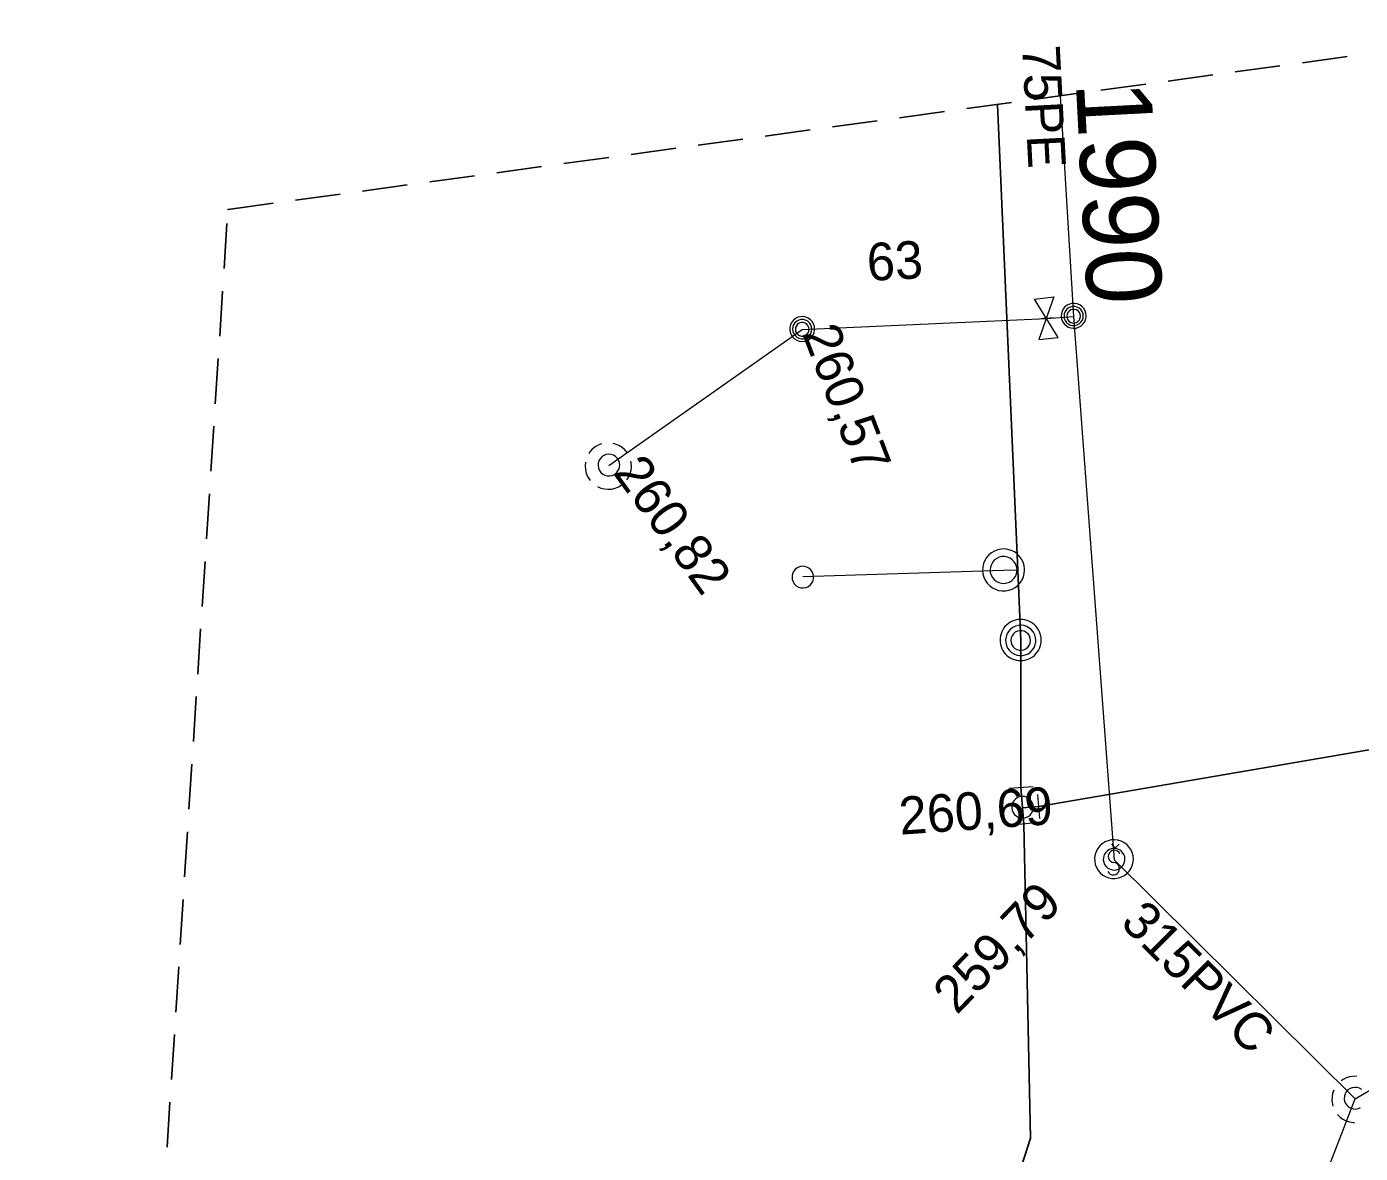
# Model space of a CAD drawing. Extents: x -732074 to -731966, y -1048695 to -1047982.
# Drawn here: x -732054.59 to -732026.25, y -1048006.11 to -1047982.16 of the extents above; entities that cross this region are included whole.
import ezdxf

# ---------------------------------------------------------------- set-up
doc = ezdxf.new("R2010")
doc.units = 0
doc.header["$LTSCALE"] = 0.32
doc.linetypes.add('MEDIUM_DASHED', pattern=[4.5, 3, -1.5])
doc.layers.add('1', color=7, linetype='Continuous')
for name, color, linetype, lineweight in [('18', 7, 'Continuous', 13), ('20', 7, 'Continuous', 13), ('21', 7, 'Continuous', 13), ('50', 7, 'Continuous', 13), ('63', 7, 'MEDIUM_DASHED', 25), ('8', 7, 'Continuous', 13)]:
    doc.layers.add(name, color=color, linetype=linetype, lineweight=lineweight)

msp = doc.modelspace()

# ---------------------------------------------------------------- linework, layer by layer
at = {"layer": '18'}
for q in [(-732032.773, -1047988.343), (-732033.071, -1047988.374)]:
    msp.add_line((-732032.922, -1047988.359), q, dxfattribs=at)
for points in [[(-732032.671, -1047988.769), (-732033.173, -1047987.949), (-732032.761, -1047987.906), (-732033.083, -1047988.812)], [(-732032.076, -1047988.307), (-732032.081, -1047988.251), (-732032.098, -1047988.198), (-732032.127, -1047988.149), (-732032.166, -1047988.108), (-732032.212, -1047988.076), (-732032.264, -1047988.054), (-732032.319, -1047988.043), (-732032.375, -1047988.045), (-732032.429, -1047988.058), (-732032.48, -1047988.083), (-732032.525, -1047988.118), (-732032.561, -1047988.161), (-732032.586, -1047988.211), (-732032.601, -1047988.266), (-732032.603, -1047988.322), (-732032.595, -1047988.377), (-732032.574, -1047988.43), (-732032.543, -1047988.476), (-732032.502, -1047988.515), (-732032.455, -1047988.545), (-732032.402, -1047988.564), (-732032.346, -1047988.571), (-732032.289, -1047988.567), (-732032.235, -1047988.55), (-732032.186, -1047988.523), (-732032.145, -1047988.485), (-732032.112, -1047988.44), (-732032.088, -1047988.389), (-732032.076, -1047988.334)], [(-732037.845, -1047988.587), (-732037.851, -1047988.531), (-732037.868, -1047988.478), (-732037.897, -1047988.429), (-732037.935, -1047988.388), (-732037.981, -1047988.356), (-732038.033, -1047988.334), (-732038.088, -1047988.323), (-732038.144, -1047988.325), (-732038.199, -1047988.338), (-732038.25, -1047988.363), (-732038.294, -1047988.398), (-732038.33, -1047988.441), (-732038.355, -1047988.491), (-732038.37, -1047988.546), (-732038.373, -1047988.602), (-732038.364, -1047988.657), (-732038.343, -1047988.71), (-732038.312, -1047988.756), (-732038.272, -1047988.795), (-732038.224, -1047988.825), (-732038.171, -1047988.844), (-732038.115, -1047988.851), (-732038.059, -1047988.847), (-732038.005, -1047988.83), (-732037.956, -1047988.803), (-732037.914, -1047988.765), (-732037.881, -1047988.72), (-732037.858, -1047988.669), (-732037.846, -1047988.614)], [(-732032.135, -1047988.31), (-732032.141, -1047988.261), (-732032.159, -1047988.215), (-732032.186, -1047988.174), (-732032.223, -1047988.141), (-732032.267, -1047988.119), (-732032.316, -1047988.107), (-732032.365, -1047988.107), (-732032.413, -1047988.119), (-732032.456, -1047988.142), (-732032.494, -1047988.175), (-732032.522, -1047988.216), (-732032.539, -1047988.263), (-732032.544, -1047988.312), (-732032.538, -1047988.361), (-732032.52, -1047988.407), (-732032.492, -1047988.447), (-732032.455, -1047988.48), (-732032.411, -1047988.502), (-732032.362, -1047988.514), (-732032.313, -1047988.513), (-732032.265, -1047988.501), (-732032.222, -1047988.477), (-732032.184, -1047988.444), (-732032.157, -1047988.403), (-732032.141, -1047988.356)], [(-732032.194, -1047988.314), (-732032.2, -1047988.272), (-732032.217, -1047988.234), (-732032.245, -1047988.203), (-732032.279, -1047988.18), (-732032.32, -1047988.169), (-732032.362, -1047988.169), (-732032.402, -1047988.181), (-732032.436, -1047988.204), (-732032.463, -1047988.236), (-732032.48, -1047988.274), (-732032.485, -1047988.315), (-732032.48, -1047988.357), (-732032.462, -1047988.394), (-732032.434, -1047988.426), (-732032.397, -1047988.448), (-732032.358, -1047988.459), (-732032.316, -1047988.458), (-732032.276, -1047988.445), (-732032.242, -1047988.422), (-732032.215, -1047988.389), (-732032.199, -1047988.351)], [(-732037.904, -1047988.59), (-732037.91, -1047988.541), (-732037.928, -1047988.495), (-732037.956, -1047988.454), (-732037.993, -1047988.421), (-732038.037, -1047988.399), (-732038.085, -1047988.387), (-732038.134, -1047988.387), (-732038.182, -1047988.399), (-732038.226, -1047988.422), (-732038.263, -1047988.455), (-732038.291, -1047988.496), (-732038.308, -1047988.543), (-732038.314, -1047988.592), (-732038.307, -1047988.641), (-732038.289, -1047988.687), (-732038.261, -1047988.727), (-732038.224, -1047988.76), (-732038.18, -1047988.782), (-732038.131, -1047988.794), (-732038.082, -1047988.793), (-732038.034, -1047988.781), (-732037.991, -1047988.757), (-732037.954, -1047988.724), (-732037.926, -1047988.683), (-732037.91, -1047988.636)], [(-732037.963, -1047988.594), (-732037.969, -1047988.552), (-732037.986, -1047988.514), (-732038.014, -1047988.483), (-732038.049, -1047988.46), (-732038.089, -1047988.449), (-732038.131, -1047988.449), (-732038.171, -1047988.461), (-732038.206, -1047988.484), (-732038.233, -1047988.516), (-732038.25, -1047988.554), (-732038.255, -1047988.595), (-732038.249, -1047988.637), (-732038.231, -1047988.674), (-732038.203, -1047988.706), (-732038.167, -1047988.728), (-732038.127, -1047988.739), (-732038.085, -1047988.738), (-732038.045, -1047988.725), (-732038.011, -1047988.702), (-732037.984, -1047988.669), (-732037.968, -1047988.631)], [(-732041.988, -1047991.479), (-732041.994, -1047991.427), (-732042.012, -1047991.377), (-732042.04, -1047991.333), (-732042.078, -1047991.296), (-732042.123, -1047991.269), (-732042.173, -1047991.253), (-732042.225, -1047991.248), (-732042.277, -1047991.255), (-732042.326, -1047991.274), (-732042.37, -1047991.304), (-732042.405, -1047991.343), (-732042.431, -1047991.388), (-732042.446, -1047991.439), (-732042.449, -1047991.491), (-732042.441, -1047991.543), (-732042.42, -1047991.591), (-732042.39, -1047991.634), (-732042.35, -1047991.669), (-732042.304, -1047991.693), (-732042.253, -1047991.707), (-732042.201, -1047991.709), (-732042.149, -1047991.699), (-732042.101, -1047991.677), (-732042.059, -1047991.645), (-732042.026, -1047991.605), (-732042.002, -1047991.558), (-732041.99, -1047991.507)], [(-732031.071, -1047999.857), (-732031.078, -1047999.787), (-732031.096, -1047999.719), (-732031.125, -1047999.655), (-732031.164, -1047999.597), (-732031.213, -1047999.547), (-732031.27, -1047999.505), (-732031.333, -1047999.474), (-732031.4, -1047999.454), (-732031.47, -1047999.445), (-732031.54, -1047999.449), (-732031.608, -1047999.464), (-732031.673, -1047999.491), (-732031.733, -1047999.529), (-732031.785, -1047999.576), (-732031.828, -1047999.631), (-732031.862, -1047999.693), (-732031.884, -1047999.76), (-732031.895, -1047999.829), (-732031.892, -1047999.899), (-732031.88, -1047999.968), (-732031.856, -1048000.034), (-732031.82, -1048000.095), (-732031.775, -1048000.148), (-732031.721, -1048000.194), (-732031.661, -1048000.229), (-732031.595, -1048000.254), (-732031.526, -1048000.267), (-732031.456, -1048000.268), (-732031.386, -1048000.257), (-732031.32, -1048000.235), (-732031.258, -1048000.201), (-732031.203, -1048000.158), (-732031.156, -1048000.106), (-732031.118, -1048000.046), (-732031.091, -1047999.981), (-732031.076, -1047999.913)], [(-732031.249, -1047999.859), (-732031.255, -1047999.807), (-732031.272, -1047999.757), (-732031.301, -1047999.713), (-732031.339, -1047999.676), (-732031.384, -1047999.649), (-732031.434, -1047999.633), (-732031.486, -1047999.628), (-732031.538, -1047999.635), (-732031.587, -1047999.654), (-732031.63, -1047999.684), (-732031.666, -1047999.723), (-732031.692, -1047999.768), (-732031.706, -1047999.819), (-732031.71, -1047999.871), (-732031.701, -1047999.923), (-732031.681, -1047999.971), (-732031.651, -1048000.014), (-732031.611, -1048000.049), (-732031.565, -1048000.073), (-732031.514, -1048000.087), (-732031.462, -1048000.089), (-732031.41, -1048000.079), (-732031.362, -1048000.057), (-732031.32, -1048000.025), (-732031.287, -1047999.985), (-732031.263, -1047999.938), (-732031.25, -1047999.887)]]:
    msp.add_lwpolyline(points, close=True, dxfattribs=at)
for points in [[(-732042.372, -1047991.027), (-732042.443, -1047991.055), (-732042.51, -1047991.094), (-732042.57, -1047991.142), (-732042.621, -1047991.199), (-732042.645, -1047991.233)], [(-732041.831, -1047991.21), (-732041.881, -1047991.152), (-732041.939, -1047991.102), (-732042.004, -1047991.061), (-732042.075, -1047991.032), (-732042.124, -1047991.018)], [(-732042.717, -1047991.419), (-732042.723, -1047991.496), (-732042.718, -1047991.573), (-732042.701, -1047991.648), (-732042.672, -1047991.719), (-732042.632, -1047991.785), (-732042.616, -1047991.807)], [(-732041.836, -1047991.796), (-732041.795, -1047991.731), (-732041.764, -1047991.661), (-732041.745, -1047991.586), (-732041.737, -1047991.51), (-732041.742, -1047991.433), (-732041.748, -1047991.398)], [(-732042.459, -1047991.936), (-732042.389, -1047991.967), (-732042.314, -1047991.986), (-732042.238, -1047991.993), (-732042.161, -1047991.988), (-732042.086, -1047991.971), (-732042.014, -1047991.943), (-732041.954, -1047991.908)], [(-732031.355, -1047999.749), (-732031.375, -1047999.715), (-732031.405, -1047999.689), (-732031.441, -1047999.673), (-732031.48, -1047999.669), (-732031.519, -1047999.676), (-732031.553, -1047999.695), (-732031.581, -1047999.723), (-732031.598, -1047999.758), (-732031.606, -1047999.797), (-732031.6, -1047999.836), (-732031.583, -1047999.871), (-732031.557, -1047999.9), (-732031.522, -1047999.92), (-732031.483, -1047999.929)], [(-732031.532, -1047999.537), (-732031.462, -1047999.624), (-732031.373, -1047999.535)], [(-732031.615, -1048000.116), (-732031.593, -1048000.149), (-732031.562, -1048000.174), (-732031.525, -1048000.188), (-732031.485, -1048000.191), (-732031.446, -1048000.182), (-732031.413, -1048000.162), (-732031.386, -1048000.132), (-732031.37, -1048000.096), (-732031.364, -1048000.057), (-732031.37, -1048000.018), (-732031.39, -1047999.983), (-732031.417, -1047999.955), (-732031.451, -1047999.936), (-732031.485, -1047999.929)], [(-732026.322, -1048004.473), (-732026.398, -1048004.474), (-732026.474, -1048004.486), (-732026.547, -1048004.509), (-732026.615, -1048004.544), (-732026.657, -1048004.573)], [(-732026.811, -1048004.768), (-732026.835, -1048004.84), (-732026.848, -1048004.917), (-732026.85, -1048004.993), (-732026.84, -1048005.069), (-732026.829, -1048005.109)], [(-732026.218, -1048004.756), (-732026.263, -1048004.729), (-732026.313, -1048004.713), (-732026.365, -1048004.708), (-732026.417, -1048004.715), (-732026.466, -1048004.734), (-732026.51, -1048004.764), (-732026.545, -1048004.803), (-732026.571, -1048004.848), (-732026.586, -1048004.899), (-732026.589, -1048004.951), (-732026.581, -1048005.003), (-732026.56, -1048005.051), (-732026.53, -1048005.094), (-732026.49, -1048005.129), (-732026.444, -1048005.153), (-732026.393, -1048005.167), (-732026.341, -1048005.169), (-732026.289, -1048005.159), (-732026.241, -1048005.137)], [(-732026.734, -1048005.284), (-732026.679, -1048005.339), (-732026.617, -1048005.385), (-732026.548, -1048005.42), (-732026.475, -1048005.444), (-732026.399, -1048005.456), (-732026.372, -1048005.458)]]:
    msp.add_lwpolyline(points, dxfattribs=at)
at = {"layer": '20'}
for points in [[(-732031.48, -1047999.87), (-732026.359, -1048004.95), (-732017.52, -1047999.75), (-732013.94, -1047998.846)], [(-732031.48, -1047999.87), (-732026.359, -1048004.95), (-732017.52, -1047999.75), (-732013.94, -1047998.846)], [(-732035.469, -1048028.56), (-732035.152, -1048027.738), (-732032.882, -1048021.854), (-732030.648, -1048016.063), (-732026.359, -1048004.95)], [(-732035.469, -1048028.56), (-732035.152, -1048027.738), (-732032.882, -1048021.854), (-732030.648, -1048016.063), (-732026.359, -1048004.95)]]:
    msp.add_lwpolyline(points, dxfattribs=at)
at = {"layer": '21'}
msp.add_lwpolyline([(-732032.625, -1047983.629), (-732032.34, -1047988.32), (-732031.48, -1047999.87)], dxfattribs=at)
msp.add_lwpolyline([(-732032.625, -1047983.629), (-732032.34, -1047988.32), (-732031.48, -1047999.87)], dxfattribs=at)
at = {"layer": '50'}
for p, q in [((-732032.92, -1047988.36), (-732032.34, -1047988.32)), ((-732042.219, -1047991.49), (-732038.109, -1047988.6)), ((-732038.109, -1047988.6), (-732032.92, -1047988.36))]:
    msp.add_line(p, q, dxfattribs=at)
msp.add_lwpolyline([(-732042.219, -1047991.49), (-732038.109, -1047988.6), (-732032.92, -1047988.36), (-732032.34, -1047988.32)], dxfattribs=at)
at = {"layer": '63'}
msp.add_lwpolyline([(-732054.592, -1048051.964), (-732050.316, -1047986.054), (-732050.315, -1047986.052), (-732050.315, -1047986.05), (-732050.314, -1047986.048), (-732050.312, -1047986.047), (-732050.311, -1047986.046), (-732050.309, -1047986.045), (-732050.307, -1047986.044), (-732021.867, -1047982.159), (-732021.865, -1047982.159), (-732021.863, -1047982.159), (-732021.861, -1047982.16), (-732021.859, -1047982.161), (-732021.857, -1047982.163), (-732021.856, -1047982.164), (-732006.169, -1048015.219), (-732006.168, -1048015.221), (-732006.168, -1048015.223), (-732006.168, -1048015.226), (-732014.559, -1048054.287)], dxfattribs=at)
at = {"layer": '8'}
for p, q in [((-732033.829, -1047993.72), (-732038.096, -1047993.852)), ((-732033.525, -1047993.715), (-732033.829, -1047993.72)), ((-732033.718, -1047998.35), (-732033.203, -1047998.31)), ((-732033.108, -1047998.48), (-732033.069, -1047998.995)), ((-732033.14, -1047999.088), (-732033.655, -1047999.131))]:
    msp.add_line(p, q, dxfattribs=at)
at = {"layer": '8', "lineweight": 25}
for p, q in [((-732033.46, -1047995.21), (-732033.46, -1047998.33)), ((-732015.432, -1047995.7), (-732033.089, -1047998.739)), ((-732033.46, -1047998.33), (-732033.427, -1047998.765)), ((-732033.089, -1047998.739), (-732033.427, -1047998.765)), ((-732033.427, -1047998.765), (-732033.399, -1047999.11))]:
    msp.add_line(p, q, dxfattribs=at)
for points in [[(-732033.961, -1047983.811), (-732033.525, -1047993.715), (-732033.46, -1047995.21)], [(-732033.399, -1047999.11), (-732033.26, -1048005.79), (-732035.475, -1048012.689), (-732038.309, -1048021.518), (-732038.774, -1048026.833), (-732038.94, -1048028.735), (-732039.3, -1048037.077)]]:
    msp.add_lwpolyline(points, dxfattribs=at)
at = {"layer": '8'}
for points in [[(-732033.383, -1047993.687), (-732033.392, -1047993.614), (-732033.414, -1047993.544), (-732033.446, -1047993.479), (-732033.489, -1047993.42), (-732033.541, -1047993.367), (-732033.6, -1047993.325), (-732033.666, -1047993.293), (-732033.736, -1047993.272), (-732033.808, -1047993.262), (-732033.882, -1047993.265), (-732033.954, -1047993.28), (-732034.022, -1047993.306), (-732034.085, -1047993.342), (-732034.141, -1047993.389), (-732034.19, -1047993.445), (-732034.228, -1047993.507), (-732034.255, -1047993.575), (-732034.272, -1047993.646), (-732034.276, -1047993.719), (-732034.268, -1047993.792), (-732034.249, -1047993.862), (-732034.219, -1047993.929), (-732034.177, -1047993.99), (-732034.127, -1047994.042), (-732034.068, -1047994.086), (-732034.004, -1047994.12), (-732033.934, -1047994.144), (-732033.862, -1047994.155), (-732033.789, -1047994.155), (-732033.716, -1047994.142), (-732033.647, -1047994.117), (-732033.583, -1047994.082), (-732033.525, -1047994.037), (-732033.476, -1047993.984), (-732033.436, -1047993.922), (-732033.406, -1047993.855), (-732033.389, -1047993.784), (-732033.382, -1047993.712)], [(-732033.543, -1047993.695), (-732033.552, -1047993.637), (-732033.573, -1047993.582), (-732033.604, -1047993.533), (-732033.645, -1047993.491), (-732033.692, -1047993.457), (-732033.747, -1047993.435), (-732033.804, -1047993.423), (-732033.863, -1047993.424), (-732033.92, -1047993.437), (-732033.974, -1047993.462), (-732034.021, -1047993.496), (-732034.06, -1047993.539), (-732034.089, -1047993.59), (-732034.109, -1047993.646), (-732034.116, -1047993.703), (-732034.111, -1047993.762), (-732034.094, -1047993.818), (-732034.066, -1047993.87), (-732034.028, -1047993.914), (-732033.982, -1047993.951), (-732033.93, -1047993.976), (-732033.873, -1047993.992), (-732033.815, -1047993.995), (-732033.757, -1047993.986), (-732033.702, -1047993.966), (-732033.653, -1047993.934), (-732033.611, -1047993.893), (-732033.578, -1047993.846), (-732033.556, -1047993.791), (-732033.544, -1047993.734)], [(-732038.326, -1047993.862), (-732038.32, -1047993.914), (-732038.302, -1047993.964), (-732038.274, -1047994.008), (-732038.235, -1047994.045), (-732038.19, -1047994.072), (-732038.14, -1047994.087), (-732038.088, -1047994.092), (-732038.036, -1047994.085), (-732037.987, -1047994.065), (-732037.943, -1047994.035), (-732037.909, -1047993.996), (-732037.883, -1047993.951), (-732037.868, -1047993.9), (-732037.866, -1047993.848), (-732037.874, -1047993.796), (-732037.895, -1047993.748), (-732037.925, -1047993.705), (-732037.966, -1047993.67), (-732038.012, -1047993.646), (-732038.063, -1047993.633), (-732038.115, -1047993.631), (-732038.167, -1047993.641), (-732038.215, -1047993.664), (-732038.256, -1047993.696), (-732038.289, -1047993.736), (-732038.313, -1047993.783), (-732038.325, -1047993.834)], [(-732033.142, -1047995.207), (-732033.149, -1047995.146), (-732033.167, -1047995.086), (-732033.196, -1047995.031), (-732033.235, -1047994.983), (-732033.282, -1047994.943), (-732033.336, -1047994.913), (-732033.395, -1047994.893), (-732033.456, -1047994.886), (-732033.519, -1047994.89), (-732033.578, -1047994.906), (-732033.634, -1047994.934), (-732033.684, -1047994.971), (-732033.725, -1047995.018), (-732033.757, -1047995.071), (-732033.777, -1047995.13), (-732033.787, -1047995.191), (-732033.784, -1047995.253), (-732033.769, -1047995.313), (-732033.743, -1047995.37), (-732033.706, -1047995.42), (-732033.661, -1047995.463), (-732033.608, -1047995.495), (-732033.551, -1047995.518), (-732033.49, -1047995.528), (-732033.428, -1047995.527), (-732033.367, -1047995.514), (-732033.309, -1047995.489), (-732033.259, -1047995.454), (-732033.215, -1047995.41), (-732033.181, -1047995.358), (-732033.157, -1047995.301), (-732033.145, -1047995.24)], [(-732033.257, -1047995.207), (-732033.262, -1047995.158), (-732033.279, -1047995.111), (-732033.308, -1047995.07), (-732033.346, -1047995.037), (-732033.39, -1047995.013), (-732033.438, -1047995.001), (-732033.488, -1047995), (-732033.536, -1047995.012), (-732033.581, -1047995.034), (-732033.619, -1047995.067), (-732033.647, -1047995.107), (-732033.667, -1047995.154), (-732033.674, -1047995.203), (-732033.669, -1047995.253), (-732033.652, -1047995.3), (-732033.625, -1047995.342), (-732033.588, -1047995.376), (-732033.544, -1047995.4), (-732033.497, -1047995.414), (-732033.446, -1047995.415), (-732033.397, -1047995.405), (-732033.353, -1047995.383), (-732033.314, -1047995.351), (-732033.284, -1047995.312), (-732033.265, -1047995.266), (-732033.257, -1047995.216)], [(-732033.196, -1047998.754), (-732033.202, -1047998.702), (-732033.22, -1047998.652), (-732033.248, -1047998.608), (-732033.286, -1047998.571), (-732033.331, -1047998.544), (-732033.381, -1047998.528), (-732033.433, -1047998.523), (-732033.485, -1047998.53), (-732033.534, -1047998.549), (-732033.578, -1047998.579), (-732033.613, -1047998.618), (-732033.639, -1047998.663), (-732033.654, -1047998.714), (-732033.657, -1047998.766), (-732033.649, -1047998.818), (-732033.628, -1047998.866), (-732033.598, -1047998.909), (-732033.558, -1047998.944), (-732033.512, -1047998.968), (-732033.461, -1047998.982), (-732033.409, -1047998.984), (-732033.357, -1047998.974), (-732033.309, -1047998.952), (-732033.267, -1047998.92), (-732033.234, -1047998.88), (-732033.21, -1047998.833), (-732033.198, -1047998.782)]]:
    msp.add_lwpolyline(points, close=True, dxfattribs=at)
msp.add_lwpolyline([(-732033.029, -1047995.199), (-732033.032, -1047995.154), (-732033.039, -1047995.109), (-732033.051, -1047995.064), (-732033.066, -1047995.022), (-732033.088, -1047994.981), (-732033.113, -1047994.942), (-732033.142, -1047994.907), (-732033.174, -1047994.874), (-732033.21, -1047994.846), (-732033.247, -1047994.821), (-732033.289, -1047994.8), (-732033.331, -1047994.783), (-732033.375, -1047994.771), (-732033.421, -1047994.764), (-732033.467, -1047994.762), (-732033.512, -1047994.764), (-732033.558, -1047994.771), (-732033.602, -1047994.783), (-732033.645, -1047994.8), (-732033.686, -1047994.821), (-732033.723, -1047994.846), (-732033.76, -1047994.874), (-732033.792, -1047994.907), (-732033.821, -1047994.942), (-732033.846, -1047994.981), (-732033.867, -1047995.022), (-732033.882, -1047995.064), (-732033.895, -1047995.109), (-732033.902, -1047995.154), (-732033.904, -1047995.2), (-732033.902, -1047995.245), (-732033.895, -1047995.29), (-732033.882, -1047995.335), (-732033.867, -1047995.377), (-732033.846, -1047995.418), (-732033.821, -1047995.457), (-732033.792, -1047995.492), (-732033.76, -1047995.525), (-732033.723, -1047995.553), (-732033.686, -1047995.578), (-732033.645, -1047995.599), (-732033.602, -1047995.616), (-732033.558, -1047995.627), (-732033.512, -1047995.635), (-732033.467, -1047995.637), (-732033.421, -1047995.635), (-732033.375, -1047995.627), (-732033.331, -1047995.616), (-732033.289, -1047995.599), (-732033.247, -1047995.578), (-732033.21, -1047995.553), (-732033.174, -1047995.525), (-732033.142, -1047995.492), (-732033.113, -1047995.457), (-732033.088, -1047995.418), (-732033.066, -1047995.377), (-732033.051, -1047995.335), (-732033.039, -1047995.29), (-732033.032, -1047995.245), (-732033.029, -1047995.2)], dxfattribs=at)

# ---------------------------------------------------------------- texts
at = {"layer": '1'}
for s, height, rotation, p in [('75PE', 0.8, 273, (-732033.436, -1047982.573)), ('1990', 1.6, 273, (-732032.294, -1047983.349)), ('63', 0.8, 3, (-732036.714, -1047987.566)), ('260,57', 0.8, 291, (-732038.118, -1047988.673)), ('260,82', 0.8, 306, (-732042.142, -1047991.647)), ('260,69', 0.8, 4, (-732036.026, -1047999.338)), ('259,79', 0.8, 46, (-732034.823, -1048003.183)), ('315PVC', 0.8, 315, (-732031.374, -1048001.236))]:
    msp.add_text(s, height=height, rotation=rotation, dxfattribs=at).set_placement(p)

doc.saveas('drawing.dxf')
